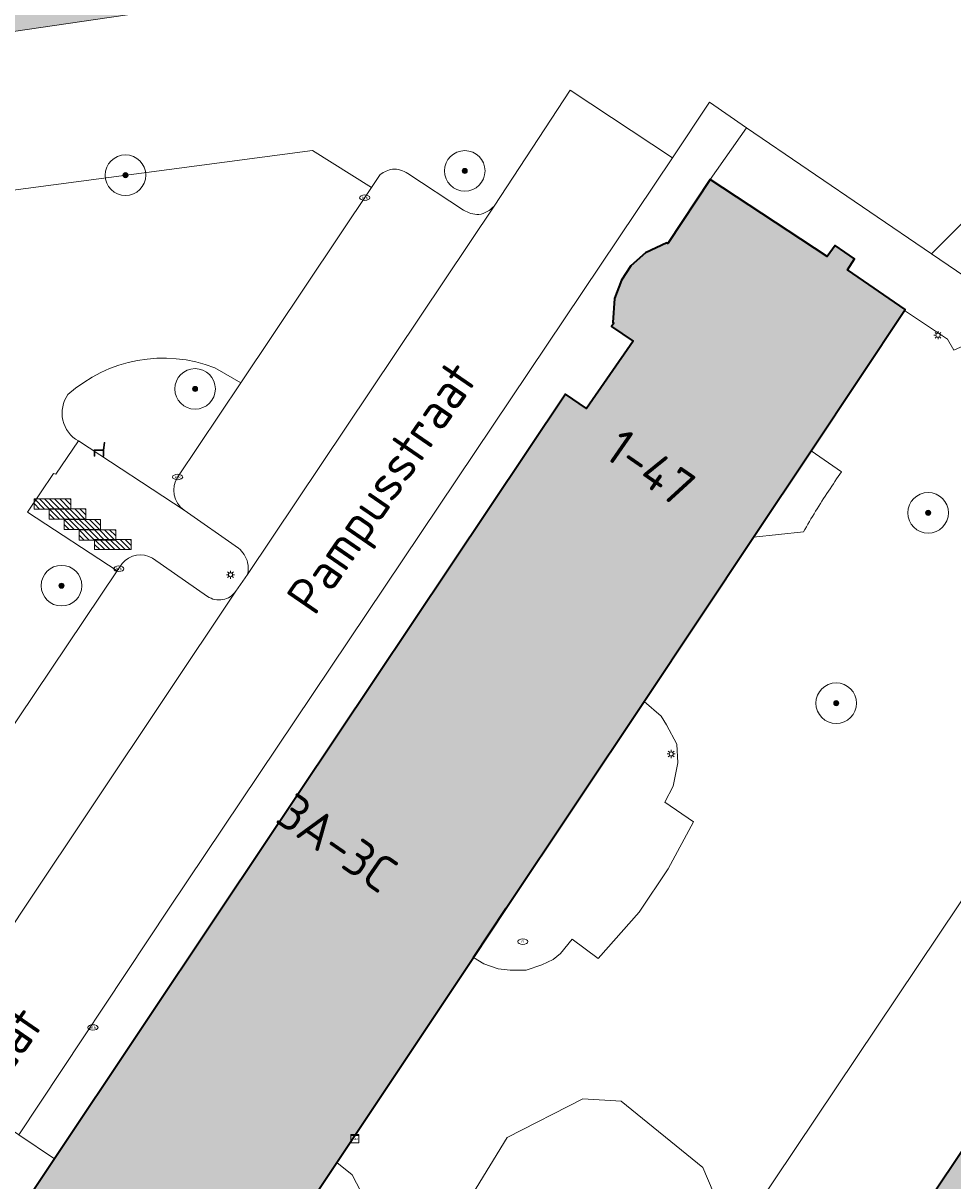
# Model space of a CAD drawing. Header units: metres. Extents: x 125349 to 128236, y 501602 to 503797.
# Tile 561 of 656: x 127099 to 127145, y 502737 to 502794. Entities that reach past the tile are written whole.
import ezdxf
from ezdxf.enums import TextEntityAlignment as Align

# ---------------------------------------------------------------- set-up
doc = ezdxf.new("R2010")
doc.units = ezdxf.units.M
doc.layers.get('0').update_dxf_attribs({"linetype": 'CONTINUOUS'})
for name, color, linetype, lineweight in [('B-WE-GR-BEPLANTING_CULTUUR_BOSPLANTSOEN-GV', 90, 'CONTINUOUS', 18), ('B-WE-GR-BEPLANTING_CULTUUR_HEESTERS-GV', 90, 'CONTINUOUS', 18), ('B-WE-GR-BOOM-S-500', 90, 'CONTINUOUS', 18), ('B-WE-GR-GROENVOORZIENING-GV', 80, 'CONTINUOUS', 18), ('B-WE-IE-MEUBILAIR-S', 7, 'CONTINUOUS', 18), ('B-WE-IE-MEUBILAIR_WEGMEUBILAIR-S', 7, 'CONTINUOUS', 18), ('B-WE-OG-BEBOUWING-GV', 7, 'CONTINUOUS', 35), ('B-WE-OG-BEBOUWING-T18', 10, 'CONTINUOUS', 18), ('B-WE-OG-TERREIN_BEGROEID-GV', 7, 'CONTINUOUS', 18), ('B-WE-OG-TERREIN_ERF-GV', 7, 'CONTINUOUS', 18), ('B-WE-OG-TOPOGRAFIE-T18', 10, 'CONTINUOUS', 18), ('B-WE-OG-WATER_SLOOT-GV', 120, 'CONTINUOUS', 18), ('B-WE-VH-OPENVERHARDING-GV', 90, 'CONTINUOUS', 18), ('B-WE-VH-OPENVERHARDING_BETONSTRAATSTEEN-GV', 90, 'CONTINUOUS', 18)]:
    doc.layers.add(name, color=color, linetype=linetype, lineweight=lineweight)
doc.layers.add('B-WE-OG-BEBOUWING-V', color=7, linetype='CONTINUOUS', lineweight=18, true_color=0xcc646e)
doc.layers.add('B-WE-OG-WATER_SLOOT-V', color=7, linetype='CONTINUOUS', lineweight=18, true_color=0x73e9ff)
doc.styles.add('NLCS-ISO', font='NLCS-ISO.ttf')
doc.styles.add('NLCS-ISO-M1000-T18', font='NLCS-ISO.ttf', dxfattribs={"height": 1.8})

# ---------------------------------------------------------------- blocks, each defined once
blk = doc.blocks.new('SIE-MEUBILAIR_KAST_CAI-SO')
for points in [[(-1, 1), (1, 1), (1, 0.84), (-1, 0.84)], [(-1, 0.76), (1, 0.76), (1, -1), (-1, -1)]]:
    blk.add_lwpolyline(points, close=True)
at = {"style": 'NLCS-ISO'}
blk.add_text('cai', height=0.75, dxfattribs=at).set_placement((0, 0), align=Align.MIDDLE_CENTER)
blk = doc.blocks.new('SIE-MEUBILAIR_PAAL_LICHTMAST-SO')
for points in [[(-0.62, 0), (-1, 0)], [(-0.71, 0.71), (-0.44, 0.44)], [(0, 1), (0, 0.62)], [(0.44, 0.44), (0.71, 0.71)], [(1, 0), (0.62, 0)], [(-0.71, -0.71), (-0.44, -0.44)], [(0, -0.62), (0, -1)], [(0.44, -0.44), (0.71, -0.71)]]:
    blk.add_lwpolyline(points)
blk.add_circle((0, 0), 0.5)
blk = doc.blocks.new('SIE-MEUBILAIR_PUT_KOLK-SO')
blk.add_ellipse((0, 0), major_axis=(1.25, 0), ratio=0.54)
at = {"style": 'NLCS-ISO'}
blk.add_text('klk', height=0.75, dxfattribs=at).set_placement((0.03, 0), align=Align.MIDDLE_CENTER)
blk = doc.blocks.new('SIE-MEUBILAIR_PUT_RIOOLPUT-SO')
blk.add_ellipse((0, 0), major_axis=(1.25, 0), ratio=0.54)
at = {"style": 'NLCS-ISO'}
blk.add_text('ri', height=0.75, dxfattribs=at).set_placement((-0.04, 0.07), align=Align.MIDDLE_CENTER)
blk = doc.blocks.new('SIE-WEG_FIETSREK-SO')
for p, q in [((-4.5, 1.25), (-2, -1.25)), ((-4.5, 0), (-3.25, -1.25)), ((-3.25, 1.25), (-0.75, -1.25)), ((-2, 1.25), (0.5, -1.25)), ((-0.75, 1.25), (1.75, -1.25)), ((0.5, 1.25), (3, -1.25)), ((1.76, 1.25), (4.26, -1.25)), ((3.01, 1.25), (4.5, -0.24)), ((4.26, 1.25), (4.5, 1.01))]:
    blk.add_line(p, q)
at = {"flags": 128}
blk.add_lwpolyline([(4.51, -1.25), (-4.51, -1.25), (-4.51, 1.25), (4.51, 1.25), (4.51, -1.25)], close=True, dxfattribs=at)
blk = doc.blocks.new('SIE-WEG_ZITBANK-SO')
at = {"color": 0, "linetype": 'ByBlock', "lineweight": 18}
blk.add_lwpolyline([(-0.91, -1.63), (-0.91, -0.2), (1.09, -0.2), (1.09, -1.63), (1.29, -1.63), (1.29, -0.21), (1.54, 1.78), (1.33, 1.78), (1.11, 0), (-1.11, 0), (-1.11, -1.63)], close=True, dxfattribs=at)
blk = doc.blocks.new('SGR-BOOM_01-SO')
at = {"linetype": 'ByBlock', "lineweight": 18}
h = blk.add_hatch(color=0, dxfattribs=at)
h.dxf.hatch_style = 1
edge = h.paths.add_edge_path()
edge.add_arc((0, 0), 0.25, 0, 360)
at = {"color": 0, "linetype": 'ByBlock', "lineweight": 18}
for radius in [2, 0.25]:
    blk.add_circle((0, 0), radius, dxfattribs=at)

msp = doc.modelspace()

# ---------------------------------------------------------------- hatches: boundary and pattern name
at = {"layer": 'B-WE-OG-BEBOUWING-V'}
for points in [[(127100.656, 502737.657), (127096.131, 502730.885), (127100.819, 502727.795), (127100.984, 502727.686), (127102.012, 502727.079), (127105.937, 502724.536), (127107.879, 502727.45), (127114.562, 502737.479), (127121.295, 502747.583), (127122.906, 502750), (127129.701, 502760.199), (127135.09, 502768.287), (127137.93, 502772.549), (127140.344, 502776.172), (127142.531, 502779.455), (127142.571, 502779.515), (127139.719, 502781.466), (127140.069, 502782.017), (127139.118, 502782.667), (127138.718, 502782.117), (127132.964, 502785.919), (127130.88, 502782.765), (127130.831, 502782.799), (127129.772, 502782.31), (127129.045, 502781.667), (127128.587, 502780.963), (127128.25, 502780.056), (127128.16, 502778.872), (127128.209, 502778.838), (127128.102, 502778.681), (127129.167, 502777.956), (127126.865, 502774.636), (127125.83, 502775.34), (127108.903, 502750)], [(127123.79, 502705.711), (127166.628, 502677.109), (127174.476, 502688.856), (127143.26, 502709.727), (127154.114, 502726.129), (127161.17, 502721.404), (127154.523, 502711.398), (127167.832, 502702.527), (127182.218, 502724.055), (127150.321, 502745.459)]]:
    msp.add_hatch(color=256, dxfattribs=at).paths.add_polyline_path(points)
at = {"layer": 'B-WE-OG-WATER_SLOOT-V'}
h = msp.add_hatch(color=256, dxfattribs=at)
edge = h.paths.add_edge_path()
edge.add_arc((127048.889, 502787.353), 1.276, 191.5498, 276.7271)
edge.add_line((127049.039, 502786.085), (127082.105, 502790.8))
edge.add_line((127082.105, 502790.8), (127198.458, 502807.84))
edge.add_arc((127198.954, 502804.931), 2.951, 80.2063, 99.6789, ccw=False)
edge.add_arc((127198.872, 502804.799), 3.095, 52.4093, 79.1206, ccw=False)
edge.add_line((127200.76, 502807.252), (127237.053, 502782.975))
edge.add_arc((127237.522, 502783.776), 0.928, 239.6729, 316.3058)
edge.add_line((127238.193, 502783.135), (127239.932, 502785.731))
edge.add_arc((127239.148, 502786.272), 0.952, 325.3918, 369.6717)
edge.add_arc((127238.937, 502786.257), 1.163, 8.6404, 46.0687)
edge.add_line((127239.744, 502787.095), (127201.16, 502813.048))
edge.add_arc((127199.571, 502809.508), 3.88, 65.8275, 92.3357)
edge.add_line((127199.413, 502813.385), (127080.953, 502795.753))
edge.add_line((127080.953, 502795.753), (127048.839, 502791.057))
edge.add_arc((127048.909, 502789.452), 1.607, 92.5045, 139.4649)
edge.add_line((127047.688, 502790.496), (127047.682, 502790.49))
edge.add_line((127047.682, 502790.49), (127047.684, 502790.49))
edge.add_arc((127048.826, 502789.617), 1.437, 142.6042, 178.6088)
edge.add_line((127047.389, 502789.652), (127047.639, 502787.097))

# ---------------------------------------------------------------- linework, layer by layer
at = {"layer": 'B-WE-GR-BEPLANTING_CULTUUR_BOSPLANTSOEN-GV', "flags": 128}
for points in [[(127198.458, 502807.84), (127082.105, 502790.8)], [(127122.31, 502784.612), (127126.059, 502790.32), (127131.096, 502786.986), (127132.923, 502789.723), (127134.756, 502788.473), (127143.864, 502782.263), (127149.981, 502788.365), (127153.852, 502787.636), (127156.803, 502791.503), (127162.225, 502792.695), (127165.623, 502797.834), (127167.723, 502796.437), (127168.487, 502795.929), (127169.502, 502797.452), (127173.48, 502794.791), (127174.837, 502796.819), (127177.04, 502795.345), (127178.003, 502796.835)], [(127051.236, 502777.403), (127055.693, 502774.419), (127059.326, 502780.187), (127113.369, 502787.355), (127116.278, 502785.532)], [(127116.278, 502785.532), (127116.705, 502786.17)], [(127118.056, 502786.212), (127120.812, 502784.416)]]:
    msp.add_lwpolyline(points, dxfattribs=at)
at = {"layer": 'B-WE-GR-BEPLANTING_CULTUUR_BOSPLANTSOEN-GV'}
for points in [[(127116.705, 502786.17, -0.096979), (127117.312, 502786.431)], [(127117.312, 502786.431, -0.1603), (127118.056, 502786.212)], [(127121.56, 502784.192, 0.165652), (127122.31, 502784.612)], [(127120.812, 502784.416, 0.152355), (127121.56, 502784.192)]]:
    msp.add_lwpolyline(points, format="xyb", dxfattribs=at)
at = {"layer": 'B-WE-GR-BEPLANTING_CULTUUR_HEESTERS-GV'}
for points in [[(127108.549, 502776.643, 0.282576), (127101.312, 502775.316)], [(127101.312, 502775.316, 0.445248), (127101.828, 502773.034)], [(127138.796, 502770.56, -0.009899), (127139.431, 502771.517)], [(127107.038, 502769.621, -0.407334), (127106.73, 502771.271)], [(127137.56, 502768.547, -0.02374), (127138.796, 502770.56)]]:
    msp.add_lwpolyline(points, format="xyb", dxfattribs=at)
at = {"layer": 'B-WE-GR-BEPLANTING_CULTUUR_HEESTERS-GV', "flags": 128}
for points in [[(127109.833, 502775.906), (127108.549, 502776.643)], [(127106.73, 502771.271), (127109.833, 502775.906)], [(127101.828, 502773.034), (127107.038, 502769.621)], [(127139.431, 502771.517), (127137.93, 502772.549), (127135.09, 502768.287)], [(127135.09, 502768.287), (127137.56, 502768.547)]]:
    msp.add_lwpolyline(points, dxfattribs=at)
for points in [[(127127.448, 502747.52), (127129.466, 502749.812), (127130.882, 502751.951), (127132.132, 502754.27), (127130.723, 502755.229), (127131.136, 502756.026), (127131.372, 502757.176), (127131.313, 502758.091), (127130.811, 502759.035), (127130.546, 502759.477), (127129.701, 502760.199), (127122.906, 502750), (127121.295, 502747.583), (127121.798, 502747.266), (127122.512, 502747.022), (127123.103, 502746.958), (127123.888, 502746.958), (127124.671, 502747.219), (127125.222, 502747.469), (127125.583, 502747.774), (127126.16, 502748.471)], [(127103.462, 502710.808), (127104.872, 502709.869), (127108.901, 502707.188), (127112.619, 502704.713), (127112.823, 502704.577), (127116.19, 502706.476), (127134.117, 502733.634), (127132.598, 502737.232), (127128.581, 502740.491), (127126.681, 502740.615), (127122.953, 502738.708), (127115.936, 502727.235)], [(127114.562, 502737.479), (127107.879, 502727.45), (127108.415, 502727.141), (127108.869, 502726.971), (127109.555, 502726.88), (127110.195, 502726.834), (127110.836, 502726.967), (127111.566, 502727.268), (127112.252, 502727.702), (127112.664, 502728.205), (127113.018, 502727.955), (127115.88, 502732.145), (127116.044, 502732.383), (127115.576, 502732.773), (127116.051, 502733.792), (127116.093, 502734.35), (127116.093, 502735.241), (127115.75, 502736.041), (127115.315, 502736.863)]]:
    msp.add_lwpolyline(points, close=True, dxfattribs=at)
at = {"layer": 'B-WE-GR-GROENVOORZIENING-GV', "flags": 128}
msp.add_lwpolyline([(127143.864, 502782.263), (127145.507, 502781.142), (127147.702, 502780.712), (127151.782, 502782.575), (127155.523, 502783.352), (127156.116, 502783.376), (127157.1, 502784.943), (127162.225, 502792.695), (127156.803, 502791.503), (127153.852, 502787.636), (127149.981, 502788.365)], close=True, dxfattribs=at)
at = {"layer": 'B-WE-OG-BEBOUWING-GV', "flags": 128}
msp.add_lwpolyline([(127107.879, 502727.45), (127114.562, 502737.479), (127121.295, 502747.583), (127122.906, 502750), (127129.701, 502760.199), (127135.09, 502768.287), (127137.93, 502772.549), (127140.344, 502776.172), (127142.531, 502779.455), (127142.571, 502779.515), (127139.719, 502781.466), (127140.069, 502782.017), (127139.118, 502782.667), (127138.718, 502782.117), (127132.964, 502785.919), (127130.88, 502782.765), (127130.831, 502782.799), (127129.772, 502782.31), (127129.045, 502781.667), (127128.587, 502780.963), (127128.25, 502780.056), (127128.16, 502778.872), (127128.209, 502778.838), (127128.102, 502778.681), (127129.167, 502777.956), (127126.865, 502774.636), (127125.83, 502775.34), (127108.903, 502750), (127100.656, 502737.657), (127096.131, 502730.885)], dxfattribs=at)
msp.add_lwpolyline([(127123.79, 502705.711), (127166.628, 502677.109), (127174.476, 502688.856), (127143.26, 502709.727), (127154.114, 502726.129), (127161.17, 502721.404), (127154.523, 502711.398), (127167.832, 502702.527), (127182.218, 502724.055), (127150.321, 502745.459)], close=True, dxfattribs=at)
at = {"layer": 'B-WE-OG-TERREIN_BEGROEID-GV', "flags": 128}
for points in [[(127108.549, 502776.643), (127109.833, 502775.906), (127116.278, 502785.532), (127113.369, 502787.355), (127059.326, 502780.187), (127055.693, 502774.419)], [(127158.186, 502781.565), (127155.777, 502781.547), (127152.607, 502780.903), (127144.972, 502777.51), (127144.658, 502778.045), (127142.531, 502779.455), (127140.344, 502776.172), (127137.93, 502772.549)], [(127096.41, 502755.736), (127103.738, 502766.628), (127099.322, 502769.519), (127100.6, 502771.428), (127100.708, 502771.396), (127101.828, 502773.034)], [(127137.93, 502772.549), (127139.431, 502771.517)], [(127137.56, 502768.547), (127135.09, 502768.287), (127129.701, 502760.199), (127130.546, 502759.477), (127130.811, 502759.035), (127131.313, 502758.091), (127131.372, 502757.176), (127131.136, 502756.026), (127130.723, 502755.229), (127132.132, 502754.27), (127130.882, 502751.951), (127129.466, 502749.812), (127127.448, 502747.52), (127126.16, 502748.471), (127125.583, 502747.774), (127125.222, 502747.469), (127124.671, 502747.219), (127123.888, 502746.958), (127123.103, 502746.958), (127122.512, 502747.022), (127121.798, 502747.266), (127121.295, 502747.583), (127114.562, 502737.479), (127115.315, 502736.863), (127115.75, 502736.041)], [(127103.462, 502710.808), (127115.936, 502727.235), (127122.953, 502738.708), (127126.681, 502740.615), (127128.581, 502740.491), (127132.598, 502737.232), (127134.117, 502733.634), (127146.212, 502751.67), (127153.464, 502747.05), (127157.233, 502752.71), (127165.14, 502747.444), (127187.134, 502732.798), (127208.252, 502718.555), (127191.448, 502692.593), (127191.558, 502692.521), (127191.65, 502692.629), (127192.657, 502691.966), (127194.334, 502690.863), (127194.722, 502688.349), (127197.834, 502688.876), (127220.234, 502721.986), (127216.862, 502744.496), (127218.369, 502746.888), (127224.258, 502756.233)]]:
    msp.add_lwpolyline(points, dxfattribs=at)
at = {"layer": 'B-WE-OG-TERREIN_BEGROEID-GV'}
for points in [[(127101.312, 502775.316, -0.282576), (127108.549, 502776.643)], [(127101.828, 502773.034, -0.445248), (127101.312, 502775.316)], [(127139.431, 502771.517, 0.009899), (127138.796, 502770.56)], [(127138.796, 502770.56, 0.02374), (127137.56, 502768.547)]]:
    msp.add_lwpolyline(points, format="xyb", dxfattribs=at)
at = {"layer": 'B-WE-OG-TERREIN_ERF-GV', "flags": 128}
for points in [[(127187.134, 502732.798), (127165.14, 502747.444), (127157.233, 502752.71), (127153.464, 502747.05), (127146.212, 502751.67), (127134.117, 502733.634), (127116.19, 502706.476), (127122.864, 502701.912), (127123.15, 502701.722), (127126.498, 502699.504), (127128.182, 502698.415), (127152.104, 502682.353), (127174.841, 502667.244), (127184.81, 502681.893), (127184.611, 502682.027), (127186.733, 502685.054), (127186.82, 502685.284), (127191.558, 502692.521), (127191.448, 502692.593), (127208.252, 502718.555)], [(127123.79, 502705.711), (127150.321, 502745.459), (127182.218, 502724.055), (127167.832, 502702.527), (127154.523, 502711.398), (127161.17, 502721.404), (127154.114, 502726.129), (127143.26, 502709.727), (127174.476, 502688.856), (127166.628, 502677.109)]]:
    msp.add_lwpolyline(points, close=True, dxfattribs=at)
at = {"layer": 'B-WE-OG-WATER_SLOOT-GV', "flags": 128}
msp.add_lwpolyline([(127082.105, 502790.8), (127198.458, 502807.84)], dxfattribs=at)
at = {"layer": 'B-WE-VH-OPENVERHARDING-GV', "flags": 128}
for points in [[(127101.828, 502773.034), (127100.708, 502771.396), (127100.6, 502771.428), (127099.322, 502769.519), (127103.738, 502766.628)], [(127109.712, 502767.747), (127107.038, 502769.621), (127101.828, 502773.034)], [(127103.738, 502766.628), (127103.983, 502766.993)], [(127105.484, 502767.25), (127108.195, 502765.374)], [(127109.586, 502765.627), (127110.16, 502766.456)]]:
    msp.add_lwpolyline(points, dxfattribs=at)
at = {"layer": 'B-WE-VH-OPENVERHARDING-GV'}
for points in [[(127110.167, 502767.04, 0.160009), (127109.712, 502767.747)], [(127103.983, 502766.993, -0.371045), (127105.484, 502767.25)], [(127110.16, 502766.456, 0.111286), (127110.167, 502767.04)], [(127108.195, 502765.374, 0.414816), (127109.586, 502765.627)]]:
    msp.add_lwpolyline(points, format="xyb", dxfattribs=at)
at = {"layer": 'B-WE-VH-OPENVERHARDING_BETONSTRAATSTEEN-GV', "flags": 128}
for points in [[(127166.5, 502794.874), (127167.723, 502796.437), (127165.623, 502797.834), (127162.225, 502792.695), (127157.1, 502784.943), (127156.116, 502783.376), (127155.523, 502783.352), (127151.782, 502782.575), (127147.702, 502780.712), (127145.507, 502781.142), (127143.864, 502782.263), (127134.756, 502788.473), (127132.964, 502785.919), (127138.718, 502782.117), (127139.118, 502782.667), (127140.069, 502782.017), (127139.719, 502781.466), (127142.571, 502779.515), (127142.531, 502779.455), (127144.658, 502778.045), (127144.972, 502777.51)], [(127088.969, 502745.497), (127098.889, 502738.842), (127106.302, 502750), (127131.096, 502786.986), (127126.059, 502790.32), (127122.31, 502784.612), (127110.16, 502766.456), (127109.586, 502765.627)], [(127116.705, 502786.17), (127116.278, 502785.532), (127109.833, 502775.906)], [(127120.812, 502784.416), (127118.056, 502786.212)], [(127110.16, 502766.456), (127122.31, 502784.612)], [(127109.833, 502775.906), (127106.73, 502771.271)], [(127107.038, 502769.621), (127109.712, 502767.747)], [(127103.983, 502766.993), (127103.738, 502766.628)], [(127108.195, 502765.374), (127105.484, 502767.25)], [(127103.738, 502766.628), (127096.41, 502755.736)], [(127096.9, 502746.62), (127099.156, 502750), (127109.586, 502765.627)], [(127096.131, 502730.885), (127100.656, 502737.657), (127098.889, 502738.842)]]:
    msp.add_lwpolyline(points, dxfattribs=at)
msp.add_lwpolyline([(127100.656, 502737.657), (127108.903, 502750), (127125.83, 502775.34), (127126.865, 502774.636), (127129.167, 502777.956), (127128.102, 502778.681), (127128.209, 502778.838), (127128.16, 502778.872), (127128.25, 502780.056), (127128.587, 502780.963), (127129.045, 502781.667), (127129.772, 502782.31), (127130.831, 502782.799), (127130.88, 502782.765), (127132.964, 502785.919), (127134.756, 502788.473), (127132.923, 502789.723), (127131.096, 502786.986), (127106.302, 502750), (127098.889, 502738.842)], close=True, dxfattribs=at)
at = {"layer": 'B-WE-VH-OPENVERHARDING_BETONSTRAATSTEEN-GV'}
for points in [[(127117.312, 502786.431, 0.096979), (127116.705, 502786.17)], [(127118.056, 502786.212, 0.1603), (127117.312, 502786.431)], [(127122.31, 502784.612, -0.165652), (127121.56, 502784.192)], [(127121.56, 502784.192, -0.152355), (127120.812, 502784.416)], [(127106.73, 502771.271, 0.407334), (127107.038, 502769.621)], [(127109.712, 502767.747, -0.160009), (127110.167, 502767.04)], [(127105.484, 502767.25, 0.371045), (127103.983, 502766.993)], [(127110.167, 502767.04, -0.111286), (127110.16, 502766.456)], [(127109.586, 502765.627, -0.414816), (127108.195, 502765.374)]]:
    msp.add_lwpolyline(points, format="xyb", dxfattribs=at)

# ---------------------------------------------------------------- block references
at = {"layer": 'B-WE-GR-BOOM-S-500', "xscale": 0.5, "yscale": 0.5, "zscale": 0.5}
for p in [(127104.148, 502786.132), (127120.867, 502786.344), (127107.576, 502775.598), (127143.7, 502769.49), (127100.996, 502765.901), (127139.17, 502760.11)]:
    msp.add_blockref('SGR-BOOM_01-SO', p, dxfattribs=at)
at = {"layer": 'B-WE-IE-MEUBILAIR-S', "xscale": 0.2, "yscale": 0.2, "zscale": 0.2}
for name, p in [('SIE-MEUBILAIR_PUT_KOLK-SO', (127115.936, 502785.022)), ('SIE-MEUBILAIR_PAAL_LICHTMAST-SO', (127144.187, 502778.243)), ('SIE-MEUBILAIR_PUT_KOLK-SO', (127106.718, 502771.255)), ('SIE-MEUBILAIR_PUT_KOLK-SO', (127103.822, 502766.736)), ('SIE-MEUBILAIR_PAAL_LICHTMAST-SO', (127109.324, 502766.44)), ('SIE-MEUBILAIR_PAAL_LICHTMAST-SO', (127131.039, 502757.607)), ('SIE-MEUBILAIR_PUT_RIOOLPUT-SO', (127123.732, 502748.359)), ('SIE-MEUBILAIR_PUT_KOLK-SO', (127102.544, 502744.128)), ('SIE-MEUBILAIR_KAST_CAI-SO', (127115.449, 502738.648))]:
    msp.add_blockref(name, p, dxfattribs=at)
at = {"layer": 'B-WE-IE-MEUBILAIR_WEGMEUBILAIR-S', "xscale": 0.2, "yscale": 0.2, "zscale": 0.2}
for name, p in [('SIE-WEG_ZITBANK-SO', (127102.826, 502772.602)), ('SIE-WEG_FIETSREK-SO', (127100.558, 502769.927)), ('SIE-WEG_FIETSREK-SO', (127101.295, 502769.436)), ('SIE-WEG_FIETSREK-SO', (127102.021, 502768.92)), ('SIE-WEG_FIETSREK-SO', (127102.764, 502768.398)), ('SIE-WEG_FIETSREK-SO', (127103.528, 502767.933))]:
    msp.add_blockref(name, p, dxfattribs=at)

# ---------------------------------------------------------------- texts
at = {"layer": 'B-WE-OG-BEBOUWING-T18', "style": 'NLCS-ISO-M1000-T18'}
for s, p in [('1-47', (127130.021, 502771.72)), ('3A-3C', (127114.584, 502753.224))]:
    msp.add_text(s, height=1.8, rotation=325.3, dxfattribs=at).set_placement(p, align=Align.MIDDLE)
at = {"layer": 'B-WE-OG-TOPOGRAFIE-T18', "style": 'NLCS-ISO-M1000-T18'}
for rotation, p in [(55.5, (127117, 502770.596)), (55.4, (127095.617, 502738.822))]:
    msp.add_text('Pampusstraat', height=1.8, rotation=rotation, dxfattribs=at).set_placement(p, align=Align.MIDDLE)

doc.saveas('drawing.dxf')
